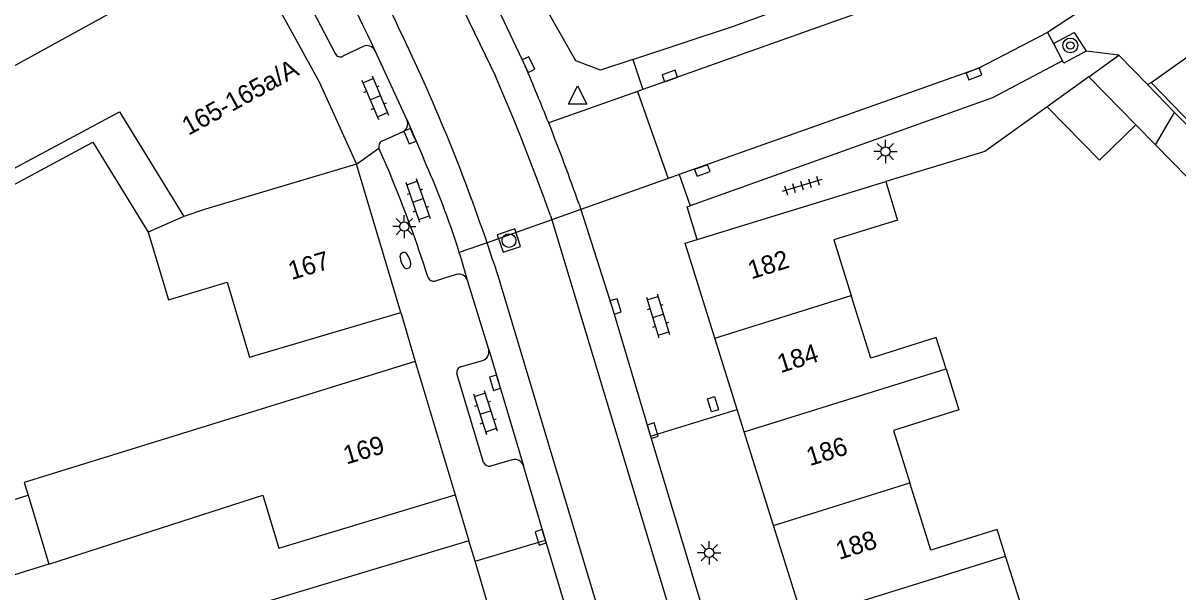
# Model space of a CAD drawing. Extents: x 132998 to 136004, y 396998 to 398512.
# Drawn here: x 133202.6 to 133265.1, y 398125.5 to 398156.4 of the extents above; entities that cross this region are included whole.
import ezdxf

# ---------------------------------------------------------------- set-up
doc = ezdxf.new("R2010")
doc.units = 0
for name, color, linetype in [('gg-anno-huisnummerreeks BGT', 7, 'Continuous'), ('gg-bbg-bijgebouw', 7, 'Continuous'), ('gg-bbg-gedigitaliseerde bebouwing', 7, 'Continuous'), ('gg-bbg-hoofdgebouw', 7, 'Continuous'), ('gg-bbg-luifel en loopbrug', 7, 'Continuous'), ('gg-bbg-tussenscheiding', 7, 'Continuous'), ('gg-knt-verharding', 7, 'Continuous'), ('gg-knt-verharding nz', 7, 'Continuous'), ('gt-grn-weggrens', 7, 'Continuous'), ('gt-symb-boom', 7, 'Continuous'), ('gt-symb-brandkraan', 7, 'Continuous'), ('gt-symb-klinker verharding', 7, 'Continuous'), ('gt-symb-kolk', 7, 'Continuous'), ('gt-symb-kolk center center', 7, 'Continuous'), ('gt-symb-lichtmast', 7, 'Continuous'), ('gt-symb-rioolschacht', 7, 'Continuous'), ('gt-symb-tegel verharding', 7, 'Continuous'), ('gt-symb-waterafsluiter', 7, 'Continuous')]:
    doc.layers.add(name, color=color, linetype=linetype)

# ---------------------------------------------------------------- blocks, each defined once
blk = doc.blocks.new('gt0-KOLK')
at = {"layer": 'gt-symb-kolk'}
blk.add_lwpolyline([(0, 0), (0.375, 0), (0.375, 0.4), (-0.375, 0.4), (-0.375, 0), (0, 0)], dxfattribs=at)
blk = doc.blocks.new('gt0-KL1')
at = {"layer": 'gt-symb-klinker verharding'}
for p, q in [((-1.15, 0.3), (1.15, 0.3)), ((-1, -0.3), (-1, 0.3)), ((-0.5, 0.3), (-0.5, 0.45)), ((0, -0.3), (0, 0.3)), ((0.5, 0.3), (0.5, 0.45)), ((1, -0.3), (1, 0.3)), ((-1.15, -0.3), (1.15, -0.3)), ((-0.5, -0.45), (-0.5, -0.3)), ((0.5, -0.45), (0.5, -0.3))]:
    blk.add_line(p, q, dxfattribs=at)
blk = doc.blocks.new('gt0-LMAST')
at = {"layer": 'gt-symb-lichtmast'}
for p, q in [((-0.182, 0.173), (-0.447, 0.438)), ((-0.005, 0.246), (-0.005, 0.621)), ((0.172, 0.173), (0.437, 0.438)), ((-0.255, -0.004), (-0.63, -0.004)), ((-0.182, -0.181), (-0.447, -0.446)), ((-0.005, -0.254), (-0.005, -0.629)), ((0.437, -0.446), (0.172, -0.181)), ((0.245, -0.004), (0.62, -0.004))]:
    blk.add_line(p, q, dxfattribs=at)
blk.add_circle((-0.005, -0.004), 0.25, dxfattribs=at)
blk = doc.blocks.new('gt0-KOLKCC')
at = {"layer": 'gt-symb-kolk center center'}
blk.add_lwpolyline([(-0.375, 0.2), (0.375, 0.2), (0.375, -0.2), (-0.375, -0.2)], close=True, dxfattribs=at)
blk = doc.blocks.new('gt0-WAFSL')
at = {"layer": 'gt-symb-waterafsluiter'}
for p, q in [((-0.5, -0.333), (0, 0.667)), ((0, 0.667), (0.5, -0.333)), ((0.5, -0.333), (-0.5, -0.333))]:
    blk.add_line(p, q, dxfattribs=at)
blk = doc.blocks.new('gt0-RS')
at = {"layer": 'gt-symb-rioolschacht'}
blk.add_lwpolyline([(-0.5, -0.5), (0.5, -0.5), (0.5, 0.5), (-0.5, 0.5)], close=True, dxfattribs=at)
blk.add_circle((0, 0), 0.375, dxfattribs=at)
blk = doc.blocks.new('gt0-BR')
at = {"layer": 'gt-symb-brandkraan'}
for centre, radius, start, end in [((-0.244, 0), 0.206, 107.56694, 252.43307), ((0.599, -2.664), 3, 106.89205, 107.56694), ((0, -0.691), 0.938, 73.10799, 106.89205), ((-0.599, -2.664), 3, 72.43309, 73.10799), ((0.244, 0), 0.206, 287.56695, 72.43309), ((0.599, 2.664), 3, 252.43307, 253.10797), ((0, 0.691), 0.938, 253.10797, 286.89206), ((-0.599, 2.664), 3, 286.89206, 287.56695)]:
    blk.add_arc(centre, radius, start, end, dxfattribs=at)
blk = doc.blocks.new('gt0-BOOM')
at = {"layer": 'gt-symb-boom'}
for radius in [0.4, 0.2]:
    blk.add_circle((0, 0), radius, dxfattribs=at)
blk = doc.blocks.new('gt0-TEG1')
at = {"layer": 'gt-symb-tegel verharding'}
for p, q in [((-1.125, 0), (1.125, 0)), ((-0.9, -0.25), (-0.9, 0.25)), ((-0.45, -0.25), (-0.45, 0.25)), ((0, -0.25), (0, 0.25)), ((0.45, -0.25), (0.45, 0.25)), ((0.9, -0.25), (0.9, 0.25))]:
    blk.add_line(p, q, dxfattribs=at)

msp = doc.modelspace()

# ---------------------------------------------------------------- linework, layer by layer
at = {"layer": 'gg-bbg-bijgebouw'}
for p, q in [((133260.3, 398153.45), (133261.92, 398154.62)), ((133261.92, 398154.62), (133263.466, 398153.034)), ((133262.839, 398150.849), (133260.3, 398153.45)), ((133263.466, 398153.034), (133264.938, 398151.523)), ((133264.938, 398151.523), (133268.203, 398148.173)), ((133263.898, 398149.764), (133262.839, 398150.849)), ((133267.163, 398146.42), (133263.898, 398149.764))]:
    msp.add_line(p, q, dxfattribs=at)
at = {"layer": 'gg-bbg-gedigitaliseerde bebouwing'}
for p, q in [((133208.511, 398157.544), (133198.394, 398152.002)), ((133211.313, 398145.883), (133209.38, 398145.036)), ((133202.875, 398130.793), (133204, 398127.052)), ((133204, 398127.052), (133215.59, 398130.784))]:
    msp.add_line(p, q, dxfattribs=at)
for points in [[(133200.834, 398147.816), (133207.817, 398151.55), (133211.313, 398145.883)], [(133249.89, 398145.85), (133249.94, 398145.686), (133246.484, 398144.627), (133247.431, 398141.598)], [(133209.38, 398145.036), (133210.47, 398141.376), (133213.649, 398142.322)], [(133213.649, 398142.322), (133214.859, 398138.257), (133223.05, 398140.68)], [(133252.565, 398137.627), (133252.034, 398139.325), (133248.489, 398138.217), (133247.431, 398141.598)], [(133223.83, 398138.02), (133202.671, 398131.472), (133202.875, 398130.793)], [(133252.565, 398137.627), (133253.259, 398135.406), (133249.716, 398134.297), (133250.608, 398131.448)], [(133255.788, 398127.491), (133255.336, 398128.937), (133251.745, 398127.814), (133250.608, 398131.448)], [(133215.59, 398130.784), (133216.45, 398127.923), (133226, 398130.8)], [(133246.401, 398119.001), (133253.781, 398121.307), (133252.961, 398123.927), (133256.552, 398125.049), (133255.788, 398127.491)]]:
    msp.add_lwpolyline(points, dxfattribs=at)
at = {"layer": 'gg-bbg-hoofdgebouw'}
for p, q in [((133232.53, 398154.32), (133230.432, 398158.023)), ((133223.05, 398140.68), (133220.66, 398148.71)), ((133239.096, 398144.641), (133249.3, 398147.77)), ((133249.3, 398147.77), (133249.89, 398145.85)), ((133241.258, 398135.434), (133240.048, 398139.3)), ((133223.83, 398138.02), (133226, 398130.8)), ((133241.636, 398134.226), (133241.258, 398135.434)), ((133243.225, 398129.15), (133241.636, 398134.226)), ((133244.813, 398124.075), (133243.225, 398129.15)), ((133226.737, 398128.318), (133212.389, 398123.998)), ((133227.07, 398127.207), (133226.737, 398128.318)), ((133228.704, 398121.768), (133227.07, 398127.207))]:
    msp.add_line(p, q, dxfattribs=at)
for points in [[(133235.614, 398154.387), (133241.121, 398156.21), (133252.864, 398160.511), (133253.308, 398160.673)], [(133214.98, 398159.82), (133218.64, 398153.17), (133220.66, 398148.71)], [(133235.614, 398154.387), (133233.87, 398153.81), (133232.53, 398154.32)], [(133240.048, 398139.3), (133238.44, 398144.44), (133239.096, 398144.641)]]:
    msp.add_lwpolyline(points, dxfattribs=at)
at = {"layer": 'gg-bbg-luifel en loopbrug'}
msp.add_line((133260.3, 398153.45), (133258.043, 398151.829), dxfattribs=at)
for points in [[(133262.839, 398150.849), (133260.873, 398148.93), (133258.043, 398151.829)], [(133200.834, 398147.816), (133201.199, 398147.135), (133206.377, 398149.904), (133209.38, 398145.036)], [(133204, 398127.052), (133201.03, 398126.132), (133199.903, 398129.874), (133202.875, 398130.793)]]:
    msp.add_lwpolyline(points, dxfattribs=at)
at = {"layer": 'gg-bbg-tussenscheiding'}
for p, q in [((133263.898, 398149.764), (133264.938, 398151.523)), ((133240.048, 398139.3), (133247.431, 398141.598)), ((133241.636, 398134.226), (133252.565, 398137.627)), ((133243.225, 398129.15), (133250.608, 398131.448)), ((133244.813, 398124.075), (133255.788, 398127.491))]:
    msp.add_line(p, q, dxfattribs=at)
msp.add_lwpolyline([(133220.66, 398148.71), (133212.473, 398146.273), (133211.313, 398145.883)], dxfattribs=at)
at = {"layer": 'gg-knt-verharding'}
for p, q in [((133216.261, 398160.93), (133219.498, 398154.712)), ((133265.876, 398161.007), (133258.055, 398155.856)), ((133263.66, 398153.135), (133268.151, 398156.342)), ((133258.055, 398155.856), (133258.379, 398155.25)), ((133221.006, 398155.098), (133219.916, 398154.563)), ((133223.389, 398151.108), (133221.66, 398154.856)), ((133258.379, 398155.25), (133258.875, 398154.322)), ((133235.614, 398154.387), (133236.159, 398152.757)), ((133263.466, 398153.034), (133263.66, 398153.135)), ((133263.66, 398153.135), (133279.88, 398136.45)), ((133236.159, 398152.757), (133235.861, 398152.651)), ((133235.861, 398152.651), (133237.531, 398147.933)), ((133223.389, 398151.108), (133224.273, 398149.045)), ((133222.024, 398149.962), (133223.144, 398150.467)), ((133222.45, 398148.247), (133221.858, 398149.585)), ((133238.125, 398148.149), (133237.531, 398147.933)), ((133238.125, 398148.149), (133238.72, 398146.462)), ((133232.699, 398146.548), (133232.792, 398146.256)), ((133226.057, 398142.748), (133224.912, 398142.388)), ((133227.808, 398138.683), (133226.657, 398142.421)), ((133223.05, 398140.68), (133223.83, 398138.02)), ((133227.808, 398138.683), (133229.692, 398132.373)), ((133226.28, 398137.742), (133227.47, 398138.078)), ((133227.533, 398132.563), (133226.091, 398137.378)), ((133236.568, 398133.991), (133240.596, 398120.559)), ((133229.084, 398132.698), (133227.906, 398132.363)), ((133230.882, 398128.353), (133229.692, 398132.373)), ((133226, 398130.8), (133226.737, 398128.318)), ((133234.353, 398116.838), (133230.882, 398128.353))]:
    msp.add_line(p, q, dxfattribs=at)
for points in [[(133282.229, 398178.958), (133257.742, 398161.308), (133253.692, 398159.007), (133236.159, 398152.757)], [(133222.081, 398168.826), (133225.724, 398162.296), (133227.124, 398159.642), (133229.783, 398154.026)], [(133258.379, 398155.25), (133259.498, 398155.848), (133260.158, 398154.845)], [(133260.158, 398154.845), (133258.943, 398154.195), (133258.875, 398154.322)], [(133258.875, 398154.322), (133255.071, 398152.306), (133238.72, 398146.462)], [(133258.043, 398151.829), (133254.66, 398149.4), (133249.3, 398147.77)], [(133232.792, 398146.256), (133234.489, 398140.95), (133236.568, 398133.991)], [(133239.096, 398144.641), (133238.553, 398146.411), (133238.72, 398146.462)]]:
    msp.add_lwpolyline(points, dxfattribs=at)
for centre, radius, start, end in [((133135.506, 398114.942), 94.95, 24.85769, 29.39682), ((133221.205, 398154.63), 0.509, 26.41124, 112.97674), ((133219.775, 398154.827), 0.3, 202.63012, 298.13171), ((133127.465, 398109.833), 111.454, 21.64909, 23.36024), ((133222.924, 398150.918), 0.502, 295.98904, 22.17572), ((133127.427, 398109.797), 111.503, 19.24443, 21.65931), ((133222.212, 398149.654), 0.36, 121.3687, 191.10175), ((133183.412, 398130.594), 44.834, 17.30244, 24.30214), ((133154.783, 398120.171), 73.26, 17.81345, 22.53404), ((133182.566, 398130.365), 45.709, 15.29228, 17.26024), ((133224.827, 398142.691), 0.315, 200.08467, 285.70759), ((133226.186, 398142.271), 0.495, 17.7116, 105.10764), ((133227.321, 398138.558), 0.503, 287.21997, 14.3978), ((133226.383, 398137.457), 0.303, 109.91517, 195.20537), ((133227.837, 398132.683), 0.327, 201.50017, 282.10003), ((133229.222, 398132.225), 0.493, 17.52227, 106.2252)]:
    msp.add_arc(centre, radius, start, end, dxfattribs=at)
at = {"layer": 'gg-knt-verharding nz'}
for p, q in [((133231.148, 398145.942), (133231.221, 398145.7)), ((133236.568, 398133.991), (133241.258, 398135.434)), ((133227.07, 398127.207), (133230.882, 398128.353))]:
    msp.add_line(p, q, dxfattribs=at)
for points in [[(133220.673, 398167.941), (133224.209, 398161.7), (133228.184, 398153.478)], [(133258.055, 398155.856), (133254.299, 398153.906), (133254.006, 398153.791), (133238.125, 398148.149)], [(133231.221, 398145.7), (133252.601, 398074.792), (133254.658, 398067.921), (133256.569, 398061.412), (133259.31, 398051.632), (133261.728, 398042.299)], [(133258.119, 398041.482), (133255.764, 398050.486), (133254.329, 398055.57), (133250.416, 398068.984), (133228.316, 398142.662)]]:
    msp.add_lwpolyline(points, dxfattribs=at)
for centre, radius, start, end in [((133127.408, 398110.561), 105.832, 25.40303, 33.26819), ((133130.235, 398111.224), 102.996, 18.82613, 25.74407), ((133123.261, 398107.86), 114.41, 19.4422, 23.49843), ((133131.822, 398111.745), 101.326, 17.76534, 18.83682)]:
    msp.add_arc(centre, radius, start, end, dxfattribs=at)
at = {"layer": 'gt-grn-weggrens'}
for p, q in [((133261.92, 398154.62), (133260.158, 398154.845)), ((133235.861, 398152.651), (133231.057, 398150.951)), ((133220.66, 398148.71), (133221.858, 398149.585)), ((133237.531, 398147.933), (133232.792, 398146.256)), ((133232.792, 398146.256), (133231.221, 398145.7)), ((133231.221, 398145.7), (133227.721, 398144.461)), ((133227.721, 398144.461), (133226.217, 398143.928))]:
    msp.add_line(p, q, dxfattribs=at)

# ---------------------------------------------------------------- block references
at = {"layer": 'gt-symb-boom'}
msp.add_blockref('gt0-BOOM', (133259.293, 398155.148), dxfattribs=at)
at = {"layer": 'gt-symb-brandkraan', "rotation": -69.55634745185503}
msp.add_blockref('gt0-BR', (133223.298, 398143.498), dxfattribs=at)
at = {"layer": 'gt-symb-klinker verharding'}
for p, rotation in [((133221.668, 398152.32), -67.04963698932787), ((133223.979, 398146.758), -71.03974891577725), ((133236.975, 398140.5), -73.01526746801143), ((133227.629, 398135.267), -71.99992540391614)]:
    msp.add_blockref('gt0-KL1', p, dxfattribs=dict(at, rotation=rotation))
at = {"layer": 'gt-symb-kolk'}
for p, rotation in [((133229.783, 398154.026), -64.66572349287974), ((133237.678, 398153.302), 19.630702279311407), ((133254.006, 398153.791), -158.59226005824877), ((133223.73, 398150.313), 113.21766367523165), ((133239.305, 398148.563), -160.3692977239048), ((133234.489, 398140.95), -72.27192951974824), ((133228.336, 398136.936), 106.8066799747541), ((133236.498, 398134.225), -73.36954838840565), ((133230.819, 398128.563), 106.76571979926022)]:
    msp.add_blockref('gt0-KOLK', p, dxfattribs=dict(at, rotation=rotation))
at = {"layer": 'gt-symb-kolk center center', "rotation": -72.8385347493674}
msp.add_blockref('gt0-KOLKCC', (133239.948, 398135.712), dxfattribs=at)
at = {"layer": 'gt-symb-lichtmast'}
for p in [(133249.292, 398149.407), (133223.244, 398145.341), (133239.75, 398127.67)]:
    msp.add_blockref('gt0-LMAST', p, dxfattribs=at)
at = {"layer": 'gt-symb-rioolschacht', "rotation": -72.00907692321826}
msp.add_blockref('gt0-RS', (133228.906, 398144.577), dxfattribs=at)
at = {"layer": 'gt-symb-tegel verharding', "rotation": -162.96046487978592}
msp.add_blockref('gt0-TEG1', (133244.762, 398147.56), dxfattribs=at)
at = {"layer": 'gt-symb-waterafsluiter'}
msp.add_blockref('gt0-WAFSL', (133232.624, 398152.298), dxfattribs=at)

# ---------------------------------------------------------------- texts
at = {"layer": 'gg-anno-huisnummerreeks BGT'}
for s, rotation, p in [('165-165a/A', 28.8, (133211.557, 398150.249)), ('167', 16.6, (133217.138, 398142.438)), ('182', 17.4, (133242.027, 398142.472)), ('184', 17.4, (133243.615, 398137.396)), ('169', 16.7, (133220.112, 398132.444)), ('186', 17.4, (133245.192, 398132.356)), ('188', 17.4, (133246.781, 398127.279))]:
    msp.add_text(s, height=1, rotation=rotation, dxfattribs=at).set_placement(p)

doc.saveas('drawing.dxf')
